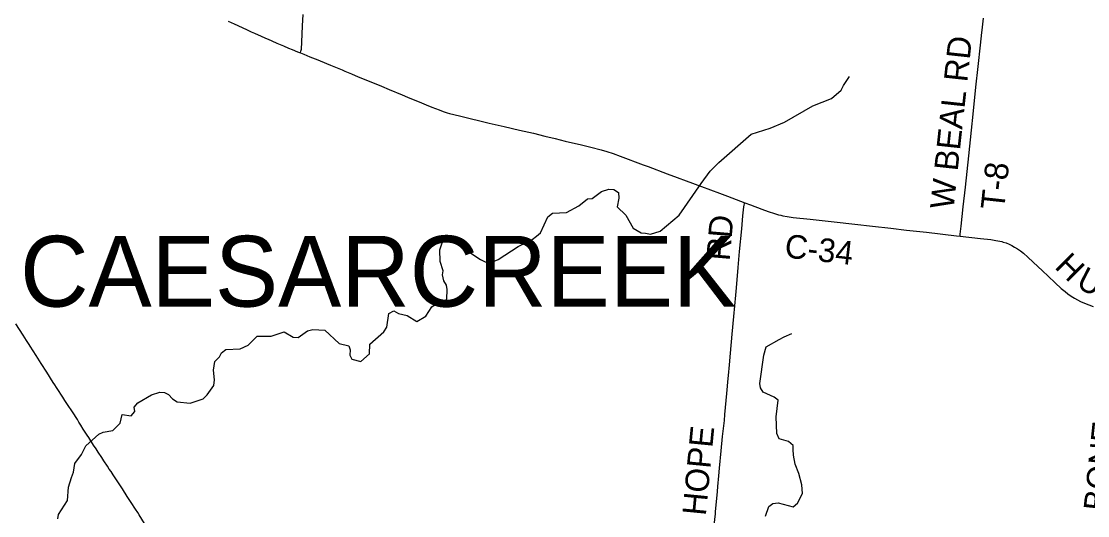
# Model space of a CAD drawing. Extents: x 1410790 to 1770854, y 448063 to 770588.
# Drawn here: x 1582368 to 1595915, y 581114 to 587397 of the extents above; entities that cross this region are included whole.
import ezdxf

# ---------------------------------------------------------------- set-up
doc = ezdxf.new("R2010")
doc.units = 0
for name, color, linetype in [('GM_X_County_Road', 7, 'Continuous'), ('GM_X_County_Road_Text', 7, 'Continuous'), ('GM_X_Minor_River', 7, 'Continuous'), ('GM_X_Township_Road', 7, 'Continuous'), ('GM_X_Township_Road_Text', 7, 'Continuous'), ('GM_X_Township_Text', 7, 'Continuous'), ('GM_X_US_Route', 7, 'Continuous')]:
    doc.layers.add(name, color=color, linetype=linetype)

msp = doc.modelspace()

# ---------------------------------------------------------------- linework, layer by layer
at = {"layer": 'GM_X_County_Road'}
for points in [[(1584996, 587401), (1585071, 587366), (1585175, 587318), (1585238, 587289), (1585288, 587265), (1585329, 587246), (1585378, 587225), (1585405, 587213), (1585471, 587183), (1585504, 587169), (1585549, 587149), (1585615, 587121), (1585700, 587085), (1585763, 587058), (1585809, 587039), (1585878, 587010), (1585914, 586995)], [(1585914, 586995), (1585957, 586978), (1586033, 586947), (1586134, 586906), (1586246, 586860), (1586294, 586840), (1586443, 586779), (1586479, 586764), (1586561, 586730), (1586648, 586692), (1586831, 586619), (1586943, 586573), (1587043, 586532), (1587208, 586463), (1587276, 586435), (1587325, 586414), (1587337, 586409), (1587452, 586362), (1587510, 586338), (1587583, 586307), (1587677, 586271), (1587705, 586261), (1587739, 586249), (1587780, 586235), (1587808, 586226), (1587862, 586212), (1587951, 586190), (1588312, 586105), (1588504, 586060), (1588696, 586016), (1588874, 585974), (1589018, 585939), (1589148, 585906), (1589279, 585874), (1589483, 585827), (1589605, 585798), (1589735, 585765), (1589807, 585743), (1589885, 585717), (1589974, 585685), (1590269, 585575), (1590331, 585552), (1590573, 585461), (1590699, 585414), (1590813, 585371), (1591007, 585299), (1591237, 585213), (1591338, 585175), (1591559, 585092)], [(1591559, 585092), (1591633, 585064), (1591777, 585009), (1591857, 584979), (1591935, 584953), (1591985, 584939), (1592017, 584932), (1592043, 584926), (1592099, 584917), (1592174, 584906), (1592389, 584882), (1592693, 584849), (1592957, 584821), (1593182, 584794), (1593416, 584768), (1593612, 584745), (1593869, 584716), (1594248, 584673), (1594293, 584668)], [(1594293, 584668), (1594554, 584639), (1594684, 584623), (1594749, 584613), (1594797, 584604), (1594824, 584597), (1594841, 584592), (1594878, 584580), (1594917, 584564), (1594953, 584548), (1594987, 584529), (1595023, 584506), (1595060, 584480), (1595098, 584449), (1595153, 584402), (1595222, 584338), (1595340, 584228), (1595413, 584157), (1595501, 584074), (1595579, 584003), (1595627, 583963), (1595664, 583935), (1595704, 583906), (1595746, 583880), (1595786, 583858), (1595824, 583838), (1595876, 583815), (1595985, 583771)]]:
    msp.add_lwpolyline(points, dxfattribs=at)
at = {"layer": 'GM_X_Minor_River'}
for points in [[(1588202, 584370), (1588261, 584339), (1588323, 584330), (1588426, 584371), (1588678, 584536), (1588856, 584626), (1588914, 584665), (1588965, 584710), (1589057, 584914), (1589118, 584959), (1589296, 584969), (1589451, 585051), (1589561, 585142), (1589619, 585147), (1589738, 585234), (1589832, 585264), (1589895, 585260), (1589954, 585221), (1589959, 585149), (1589938, 585041), (1590047, 584933), (1590139, 584769), (1590244, 584710), (1590296, 584703), (1590360, 584694), (1590483, 584729), (1590724, 584932), (1591003, 585337), (1591119, 585494), (1591227, 585605), (1591639, 585963), (1591881, 586040), (1592064, 586117), (1592425, 586323), (1592662, 586418), (1592784, 586521), (1592814, 586583), (1592890, 586694)], [(1582831, 581076), (1582841, 581130), (1582954, 581309), (1582968, 581479), (1583007, 581599), (1583032, 581668), (1583047, 581778), (1583131, 581892), (1583186, 582001), (1583352, 582149), (1583409, 582177), (1583529, 582197), (1583624, 582290), (1583650, 582400), (1583764, 582385), (1583812, 582438), (1583803, 582494), (1583848, 582550), (1584021, 582650), (1584126, 582683), (1584186, 582682), (1584240, 582655), (1584289, 582600), (1584349, 582561), (1584515, 582543), (1584678, 582601), (1584730, 582649), (1584812, 582768), (1584823, 582840), (1584808, 582962), (1584827, 583076), (1584884, 583132), (1584911, 583185), (1584965, 583225), (1585148, 583237), (1585250, 583283), (1585366, 583396), (1585544, 583394), (1585657, 583436), (1585707, 583450), (1585820, 583382), (1585885, 583381), (1586004, 583464), (1586070, 583479), (1586224, 583471), (1586408, 583302), (1586530, 583275), (1586544, 583224), (1586541, 583156), (1586568, 583104), (1586682, 583074), (1586793, 583171), (1586797, 583293), (1586975, 583453), (1587012, 583509), (1587038, 583683), (1587102, 583718), (1587158, 583684), (1587270, 583658), (1587391, 583582), (1587508, 583649), (1587584, 583768), (1587652, 583815), (1587718, 583823), (1587773, 583866), (1587778, 583988), (1587771, 584042), (1587736, 584101), (1587719, 584175), (1587727, 584227), (1587687, 584344), (1587684, 584494), (1587728, 584622), (1587840, 584619), (1587963, 584529), (1588202, 584370)], [(1591824, 581107), (1591863, 581233), (1591916, 581270), (1591982, 581276), (1592172, 581225), (1592230, 581272), (1592290, 581398), (1592283, 581506), (1592247, 581651), (1592198, 581768), (1592179, 581884), (1592172, 581955), (1592175, 582007), (1592113, 582058), (1591996, 582093), (1591964, 582160), (1591957, 582370), (1591984, 582583), (1591932, 582619), (1591794, 582683), (1591757, 582740), (1591750, 582794), (1591802, 583154), (1591831, 583260), (1591997, 583352), (1592057, 583387), (1592156, 583428)]]:
    msp.add_lwpolyline(points, dxfattribs=at)
at = {"layer": 'GM_X_Township_Road'}
for points in [[(1585914, 586995), (1585915, 586999), (1585921, 587019), (1585924, 587032), (1585926, 587045), (1585931, 587131), (1585941, 587338), (1585950, 587482)], [(1594571, 587256), (1594574, 587284), (1594591, 587438)], [(1594293, 584668), (1594296, 584692), (1594308, 584792), (1594333, 585040), (1594361, 585291), (1594403, 585686), (1594438, 586012), (1594459, 586218), (1594495, 586560), (1594524, 586824), (1594553, 587095), (1594571, 587256)], [(1591163, 580921), (1591185, 581136), (1591187, 581162), (1591211, 581420), (1591217, 581485), (1591229, 581623), (1591239, 581720), (1591260, 581939), (1591277, 582119), (1591299, 582324), (1591306, 582399), (1591331, 582666), (1591348, 582859), (1591351, 582895), (1591364, 583032), (1591377, 583179), (1591399, 583421), (1591420, 583646), (1591444, 583917), (1591452, 584009), (1591475, 584267), (1591493, 584470), (1591521, 584760), (1591536, 584924), (1591547, 585039), (1591550, 585062), (1591554, 585077), (1591558, 585089), (1591559, 585092)]]:
    msp.add_lwpolyline(points, dxfattribs=at)
at = {"layer": 'GM_X_US_Route'}
msp.add_lwpolyline([(1583934, 581017), (1583866, 581125), (1583848, 581153), (1583820, 581197), (1583764, 581282), (1583714, 581359), (1583652, 581455), (1583601, 581532), (1583560, 581595), (1583542, 581623), (1583535, 581634), (1583508, 581675), (1583486, 581707), (1583462, 581743), (1583417, 581811), (1583390, 581852), (1583345, 581921), (1583317, 581965), (1583287, 582012), (1583225, 582109), (1583205, 582139), (1583155, 582216), (1583123, 582266), (1583115, 582279), (1583099, 582304), (1583080, 582335), (1583017, 582435), (1582955, 582528), (1582921, 582580), (1582894, 582621), (1582878, 582646), (1582839, 582706), (1582816, 582742), (1582793, 582778), (1582773, 582808), (1582691, 582939), (1582620, 583049), (1582557, 583149), (1582482, 583268), (1582468, 583291), (1582436, 583340), (1582393, 583410), (1582299, 583553)], dxfattribs=at)

# ---------------------------------------------------------------- texts
at = {"layer": 'GM_X_County_Road_Text'}
for s, rotation, p in [('C-34', 353.5095, (1592055, 584398)), ('H', 315.1803, (1595484, 584269)), ('U', 333.105, (1595754, 584023)), ('BONE', 84.0166, (1596159, 581162))]:
    msp.add_text(s, height=300, rotation=rotation, dxfattribs=at).set_placement(p)
at = {"layer": 'GM_X_Township_Road_Text'}
for s, rotation, p in [('W BEAL RD', 83.826, (1594210, 584999)), ('T-8', 83.8168, (1594853, 584992)), ('RD', 85.0784, (1591367, 584346)), ('HOPE', 84.4883, (1591063, 581107))]:
    msp.add_text(s, height=300, rotation=rotation, dxfattribs=at).set_placement(p)
at = {"layer": 'GM_X_Township_Text'}
msp.add_text('CAESARCREEK', height=900, rotation=0, dxfattribs=at).set_placement((1582353, 583771))

doc.saveas('drawing.dxf')
